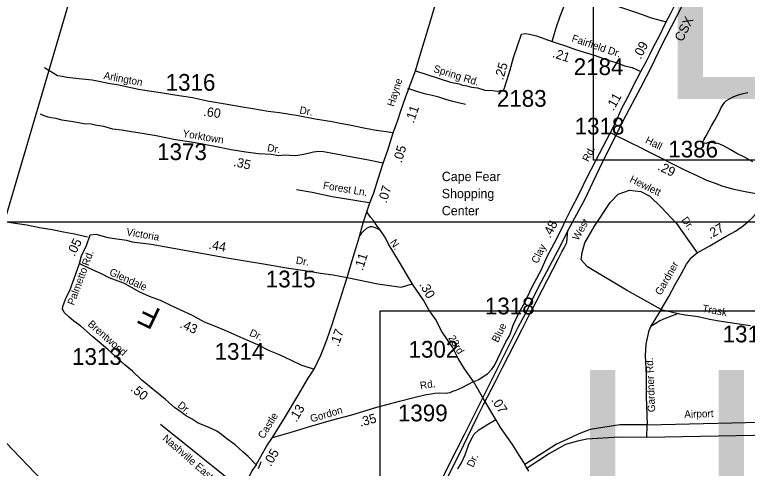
# Model space of a CAD drawing. Extents: x 1945482 to 2853149, y 66427 to 1015778.
# Drawn here: x 2321253 to 2327723, y 189962 to 193965 of the extents above; entities that cross this region are included whole.
import ezdxf

# ---------------------------------------------------------------- set-up
doc = ezdxf.new("R2010")
doc.units = 0
for name, color, linetype in [('Old_Level_10', 7, 'Continuous'), ('Old_Level_11', 7, 'Continuous'), ('Old_Level_14', 7, 'Continuous'), ('Old_Level_17', 7, 'Continuous'), ('Old_Level_22', 7, 'Continuous'), ('Old_Level_24', 7, 'Continuous'), ('Old_Level_25', 7, 'Continuous'), ('Old_Level_29', 7, 'Continuous'), ('Old_Level_3', 7, 'Continuous'), ('Old_Level_32', 7, 'Continuous'), ('Old_Level_35', 7, 'Continuous'), ('Old_Level_44', 7, 'Continuous'), ('Old_Level_47', 7, 'Continuous'), ('Old_Level_56', 7, 'Continuous'), ('Old_Level_7', 7, 'Continuous'), ('Old_Level_8', 7, 'Continuous')]:
    doc.layers.add(name, color=color, linetype=linetype)

msp = doc.modelspace()

# ---------------------------------------------------------------- linework, layer by layer
at = {"layer": 'Old_Level_25'}
msp.add_line((2313126.6, 192135.8), (2381298.8, 192135.8), dxfattribs=at)
at = {"layer": 'Old_Level_29'}
for points in [[(2324791.6, 193470.5), (2324836.3, 193620.1), (2324868.3, 193726.1), (2324920.2, 193890), (2324999.3, 194162.3), (2325037.1, 194282.9), (2325067.4, 194391.5), (2325114, 194515.3)], [(2324596.7, 192922.1), (2324634.8, 193025.9), (2324665.1, 193124.4), (2324703.1, 193235.1), (2324734.4, 193314.2), (2324791.6, 193470.5)], [(2324507.2, 192654.9), (2324547.3, 192770.4), (2324596.7, 192922.1)], [(2324362.6, 192226.5), (2324388.3, 192305), (2324423.7, 192394.2), (2324463.5, 192517), (2324507.2, 192654.9)], [(2324188.2, 191645.6), (2324218.7, 191746.6), (2324250.8, 191855.2), (2324282.2, 191956.2), (2324310.3, 192050.6), (2324334.1, 192135.8), (2324362.6, 192226.5)], [(2323897.4, 190835.8), (2323956.2, 190960), (2323986.7, 191033.8), (2324009.4, 191095.4), (2324057.7, 191231.7), (2324091.7, 191342.5), (2324131.6, 191461.1), (2324159.1, 191554.4), (2324188.2, 191645.6)], [(2323530.6, 190233.9), (2323591.1, 190333.7), (2323643.6, 190420.6), (2323752.6, 190600.4), (2323845.8, 190756.2), (2323897.4, 190835.8)], [(2323384.9, 189992.1), (2323441.1, 190093.1), (2323480.1, 190159.9), (2323530.6, 190233.9)], [(2323384.9, 189992.1), (2323348, 189940.4), (2323322.1, 189885.2), (2323291.1, 189818.7), (2323272.2, 189764.6)]]:
    msp.add_lwpolyline(points, dxfattribs=at)
at = {"layer": 'Old_Level_3'}
for points in [[(2333201.6, 192680.1), (2326365, 192680.1), (2326365, 195598.7), (2333201.6, 195598.7), (2333201.6, 192680.1)], [(2331318.3, 188434), (2324481.8, 188434), (2324481.8, 191352.6), (2331318.3, 191352.6), (2331318.3, 188434)], [(2323426.1, 190018), (2323424, 190011.8), (2323421.8, 190005.6), (2323419.5, 189999.5), (2323417.3, 189993.3), (2323415, 189987.1), (2323412.7, 189980.9), (2323410.4, 189974.8), (2323408.1, 189968.6), (2323405.7, 189962.5), (2323403.4, 189956.3)]]:
    msp.add_lwpolyline(points, dxfattribs=at)
at = {"layer": 'Old_Level_32'}
msp.add_line((2326514.2, 192924), (2326560.7, 192898.9), dxfattribs=at)
for points in [[(2325114, 194515.3), (2325192, 194489.9), (2325297.9, 194455.9), (2325473.7, 194399.9), (2325709.5, 194323.9), (2325867.4, 194271.9), (2325925.3, 194249.9), (2326051.2, 194208), (2326211.1, 194156), (2326291, 194130), (2326345, 194110), (2326394.9, 194098), (2326456.9, 194078), (2326514.8, 194058), (2326584.8, 194036), (2326726.6, 193990), (2326804.6, 193964), (2326874.5, 193938), (2327006, 193901.3)], [(2327006, 193901.3), (2327044.2, 193973.1), (2327104.2, 194090.1), (2327156.3, 194193), (2327216.3, 194315.9)], [(2326782.8, 193464.6), (2326831.3, 193555.4), (2326864.1, 193620.1), (2326897.1, 193686.6), (2326943.5, 193773.5), (2327006, 193901.3)], [(2324791.6, 193470.5), (2324892.7, 193438.2), (2325100.5, 193368.2), (2325178.4, 193354.2), (2325206.4, 193342.2), (2325246.3, 193336.2), (2325286.3, 193324.2), (2325340.3, 193318.2), (2325406.2, 193300.2), (2325474.1, 193296.2), (2325516.1, 193290.2), (2325540.1, 193296.2), (2325570.1, 193300.2), (2325574.5, 193310.7), (2325599.1, 193385.1), (2325627.4, 193479.6), (2325659.5, 193588.1), (2325697.5, 193698.9), (2325727.6, 193793.9)], [(2325727.6, 193793.9), (2325761.3, 193799.9), (2325800, 193794.5), (2325860.3, 193777.5), (2325999.1, 193728), (2326043.4, 193714.8), (2326117.8, 193690.1), (2326206.4, 193657.6), (2326369.3, 193606.5), (2326421.6, 193589.3), (2326492, 193564.5), (2326572.6, 193539.9), (2326639, 193515.1), (2326705.3, 193498.1), (2326782.8, 193464.6)], [(2324596.7, 192922.1), (2324428.1, 192947.2), (2324321.7, 192967.8), (2324223.1, 192988.5), (2324111.8, 193009.2), (2324056.2, 193018.7), (2323906.8, 193042.6), (2323757.4, 193071.2), (2323592.1, 193098.3), (2323491.9, 193111), (2323355.7, 193133.3), (2323247.6, 193152.3), (2323130, 193173), (2322957.1, 193203.2), (2322823.5, 193230.3), (2322704.3, 193247.8), (2322502.3, 193282.2), (2322440.4, 193290.2), (2322345.1, 193306.2), (2322159.1, 193345.6), (2322094.7, 193356.3), (2321937.4, 193388.5), (2321819.3, 193399.3), (2321714.2, 193409.9), (2321676, 193419.2), (2321629.9, 193426.3), (2321515.6, 193496.6)], [(2326514.2, 192924), (2326549.1, 192992.6), (2326577.9, 193053), (2326616.4, 193145.7), (2326660.9, 193224.5), (2326715.1, 193335.5), (2326782.8, 193464.6)], [(2325306, 190726.7), (2325324.7, 190733.8), (2325351.4, 190746.4), (2325399.9, 190777.9), (2325429.7, 190797), (2325467.9, 190837.6), (2325489.3, 190869.8), (2325550.2, 190994), (2325590.7, 191078.7), (2325624.1, 191132.4), (2325632.5, 191153.9), (2325655.4, 191225), (2325705.6, 191329.9), (2325761.8, 191430.9), (2325823.6, 191564), (2325904.9, 191717.5), (2325953.1, 191824.2), (2326018.9, 191951.5), (2326092.4, 192096.6), (2326111.2, 192135.8), (2326160, 192237.7), (2326241.5, 192389.2), (2326308.9, 192530.3), (2326417.4, 192740.3), (2326514.2, 192924)], [(2326560.7, 192898.9), (2326578.8, 192889.1), (2326635.2, 192864), (2326693.6, 192833.1), (2326768.2, 192800.2), (2326840.8, 192759.5), (2326935.6, 192715), (2327066.8, 192645.4), (2327173.7, 192593.2), (2327276.4, 192546.9), (2327363.1, 192504.3), (2327439.6, 192477.7), (2327508.1, 192450.8), (2327604.5, 192426.5), (2327704.9, 192404.2), (2327783.1, 192389.5), (2327837.1, 192388.5), (2327935.3, 192374.2)], [(2324507.2, 192654.9), (2324378.9, 192681.6), (2324234.2, 192707), (2324043.5, 192742), (2323979.9, 192754.7), (2323938.6, 192756.3), (2323890.9, 192753.1), (2323868.6, 192746.8), (2323843.6, 192740.8), (2323804.2, 192730.1), (2323772, 192726.5), (2323736.3, 192719.3), (2323680.7, 192722.6), (2323638.5, 192725.1), (2323584, 192720.1), (2323521.7, 192730.1), (2323407.2, 192737.2), (2323292.8, 192751.5), (2323164.1, 192773), (2323021, 192801.6), (2322813.6, 192841), (2322673.3, 192861.9)], [(2326962.2, 191363.7), (2327028.9, 191478.6), (2327086.9, 191585.5), (2327141.3, 191680.5), (2327185.8, 191763.3), (2327213.2, 191799.8), (2327230.9, 191822.1), (2327252.5, 191844.3), (2327280.1, 191864.8), (2327391.1, 191924.8), (2327466.2, 191968), (2327535.6, 192009.2), (2327617.1, 192054), (2327687.9, 192103.9), (2327728.7, 192135.8), (2327760.9, 192165.2), (2327786.5, 192191.6), (2327866.8, 192287), (2327896.2, 192321.4), (2327935.3, 192374.2)], [(2325306, 190726.7), (2325224.5, 190840), (2325168.4, 190931.9), (2325119.5, 191031), (2325026.5, 191168.2), (2324968, 191278), (2324909.6, 191359.2), (2324863.1, 191445.1), (2324772.4, 191578.8), (2324711.6, 191681.5), (2324660.3, 191767.4), (2324592.3, 191877.2), (2324555.3, 191941), (2324526.7, 191994.7), (2324476.6, 192069.9), (2324455.1, 192098.5), (2324420.5, 192147.5), (2324396.6, 192178.5), (2324362.6, 192226.5)], [(2321824.1, 191768.3), (2321841.7, 191837.9), (2321886.8, 191929.4), (2321919.3, 192023.3)], [(2321919.3, 192023.3), (2321969.1, 192027.3), (2322074.1, 191998.6), (2322133.7, 191990.3), (2322239.9, 191975.9), (2322290, 191961.6), (2322457, 191940.1), (2322968.8, 191848.2), (2323111.9, 191822), (2323218.1, 191805.3), (2323484.1, 191761.1), (2323653.5, 191732.4), (2323815.7, 191707.4), (2323954.1, 191683.5), (2324066.2, 191669.2), (2324188.2, 191645.6)], [(2323384.9, 189992.1), (2323314.7, 190065.8), (2323267, 190108.8), (2323200.2, 190169.7), (2323125, 190223.4), (2323079.7, 190259.2), (2323037.9, 190290.2), (2322956.8, 190328.4), (2322874.5, 190360.6), (2322820.8, 190396.5), (2322761.2, 190428.7), (2322731.4, 190450.2), (2322664.6, 190497.9), (2322585.8, 190570.7), (2322490.4, 190644.7), (2322377.1, 190740.2), (2322293.6, 190819), (2322228, 190871.5), (2322074.1, 191011.2), (2321941.7, 191121), (2321888, 191172.3), (2321837.9, 191215.3), (2321775.9, 191261.8), (2321731.7, 191300), (2321691.2, 191335.8), (2321681.6, 191357.3), (2321673.9, 191366.9), (2321677.6, 191390.8), (2321689, 191421.1), (2321706.1, 191469.4), (2321740.1, 191531.6), (2321793.8, 191677.2), (2321824.1, 191768.3)], [(2321824.1, 191768.3), (2321905.9, 191730.9), (2322024, 191679.6), (2322083.6, 191647.3), (2322219.6, 191594.8), (2322355.6, 191520.8), (2322439.1, 191480.2), (2322538.1, 191447.2), (2322635.9, 191397.5), (2322718.2, 191360), (2322819.6, 191313.5), (2322925.8, 191255), (2323024.8, 191215.6), (2323108.3, 191179.8), (2323267, 191109.4), (2323395.8, 191055.7), (2323499.6, 191002), (2323589.1, 190965), (2323695.2, 190917.2), (2323781.1, 190874.2), (2323897.4, 190835.8)], [(2326962.2, 191363.7), (2327111.3, 191328), (2327173.5, 191317), (2327221.6, 191311.7), (2327287.8, 191301), (2327388.1, 191278.7), (2327492.5, 191260.5), (2327630.8, 191238.7), (2327751, 191220.9)], [(2323530.6, 190233.9), (2323685.7, 190277.1), (2323849.1, 190328.4), (2324050.7, 190386.9), (2324229.6, 190434.6), (2324450.3, 190501.5), (2324650.7, 190554), (2324778.4, 190587.4), (2324888.1, 190614.4), (2324932.2, 190620.4), (2324963.3, 190623.9), (2325006.2, 190627.5), (2325058.7, 190625.1), (2325099.2, 190631.1), (2325123.1, 190641.9), (2325152.9, 190651.1), (2325205.4, 190674.1), (2325306, 190726.7)], [(2325416.6, 190537.5), (2325383.2, 190589.3), (2325349.8, 190651.4), (2325306, 190726.7)], [(2325501, 190391.4), (2325447.6, 190480.2), (2325416.6, 190537.5)], [(2325167.9, 189957.4), (2325198.9, 190009.9), (2325231.1, 190081.6), (2325264.5, 190175.9), (2325295.5, 190237.9), (2325306.8, 190260), (2325350.9, 190301.2), (2325390.3, 190325.1), (2325422.5, 190346.6), (2325501, 190391.4)], [(2325794.1, 189936), (2325770, 189976.2), (2325748.2, 190013.5), (2325708.8, 190076.8), (2325650.4, 190171.1), (2325599.1, 190243.9), (2325538.2, 190332.2), (2325501, 190391.4)]]:
    msp.add_lwpolyline(points, dxfattribs=at)
at = {"layer": 'Old_Level_35'}
for points in [[(2325999.1, 193728), (2326033, 193840.6), (2326069.3, 193951.3), (2326107.6, 194050), (2326143.5, 194162.5)], [(2325232.8, 193172.7), (2325122.3, 193198.7), (2325068.1, 193213.8), (2324999.6, 193236.7), (2324939.3, 193251.7), (2324883, 193264.6), (2324820.7, 193281.6), (2324723.8, 193313.3)], [(2327772.9, 192666), (2327697.2, 192707), (2327629.9, 192740.4), (2327572.5, 192776.1), (2327513.2, 192807.8), (2327466.4, 192827.9), (2327436.2, 192832.7), (2327385.9, 192838.7), (2327356.3, 192829.5), (2327328, 192834.4), (2327342.8, 192867), (2327359.6, 192895.7), (2327383.9, 192938.7), (2327406.2, 192983.6), (2327436.1, 193034.8), (2327456.7, 193071.6), (2327473.4, 193104.3), (2327491.8, 193145), (2327510.7, 193171.8), (2327523.9, 193194.3), (2327539.3, 193208.9), (2327570.6, 193226.2), (2327603.9, 193243.5), (2327645.4, 193257.1), (2327687, 193268.8), (2327728.6, 193278.4)], [(2322673.3, 192861.9), (2322502.4, 192894.7), (2322395.1, 192912.6), (2322339.8, 192923.5), (2322248.5, 192937.6), (2322194.9, 192944.8), (2322119.7, 192955.5), (2322041.1, 192977), (2321962.4, 192991.3), (2321927, 192998.5), (2321862.6, 193002), (2321769.6, 193019.9), (2321669.5, 193034.2), (2321618.5, 193049.9), (2321576.4, 193054.9), (2321549.1, 193059.9), (2321514.4, 193072.3), (2321479.7, 193086.7)], [(2324383.8, 192304.4), (2324056.5, 192356.7), (2323881.4, 192395.4), (2323740.5, 192418.1)], [(2326962.2, 191363.7), (2326656.1, 191534.5), (2326310.5, 191739.3), (2326256, 191803), (2326265, 191866.7), (2326287.8, 191953.1), (2326374.2, 192098.7), (2326510.6, 192308), (2326583.3, 192380.8), (2326683.3, 192417.2), (2326783.4, 192403.6), (2326860.7, 192362.6), (2326960.7, 192267.1), (2327097.1, 192121.5), (2327265.3, 191884.9), (2327280.1, 191864.8)], [(2321896.8, 192002.7), (2321782.3, 192028.8), (2321684, 192047.1), (2321583.6, 192065.3), (2321471.2, 192083.4), (2321358.9, 192107.4), (2321258.6, 192123.8), (2321180.3, 192134.3), (2321173.6, 192135.8)], [(2324188.2, 191645.6), (2324459.1, 191590.8), (2324664.6, 191559.7), (2324765.7, 191590.1)], [(2326871.7, 191214.8), (2326916.1, 191284.6), (2326960.9, 191361.4)], [(2327111.3, 191328), (2327020, 191294.3), (2326996.2, 191284), (2326976.3, 191275.6), (2326951, 191262.8), (2326932.4, 191251.7), (2326871.7, 191214.8)], [(2326850.1, 191162.5), (2326871.7, 191214.8)], [(2326850.1, 191162.5), (2326843.8, 191140.5), (2326825.7, 191058.6), (2326821.1, 190958.5), (2326830.2, 190781.1), (2326830.2, 190594.5), (2326839.3, 190344.3), (2328085.1, 190376.1)], [(2322540.5, 190351.3), (2323272.2, 189764.6)], [(2326825.8, 190344.7), (2326725.6, 190344.3), (2326598.3, 190344.3), (2326502.8, 190330.6), (2326334.6, 190303.3), (2326234.6, 190266.9), (2326130, 190216.9), (2326039.1, 190175.9)], [(2327939.6, 190253.3), (2326834.8, 190235.1), (2326839.3, 190344.3), (2326825.8, 190344.7)], [(2326834.8, 190235.1), (2326591, 190236.9), (2326304.6, 190218.7), (2326222.8, 190200.5), (2326118.2, 190173.2), (2325977.2, 190091.3), (2325778.6, 189961.9)], [(2326039.1, 190175.9), (2325757.8, 189997.1)]]:
    msp.add_lwpolyline(points, dxfattribs=at)
at = {"layer": 'Old_Level_44'}
for points in [[(2327144.1, 194041.5), (2327049.4, 193857.7), (2326965.9, 193692.3), (2326873.4, 193502.6), (2326782.4, 193324.9), (2326627.9, 193032.7), (2326560.7, 192898.9)], [(2326560.7, 192898.9), (2326444.3, 192667.3), (2326359.4, 192487.9), (2326285.6, 192331), (2326178.5, 192135.8), (2326136.7, 192059.6)], [(2326136.7, 192059.6), (2326077.2, 191934.6), (2325898.3, 191601.4), (2325827.8, 191462.5), (2325763.1, 191327.9), (2325699.8, 191209.4), (2325443.9, 190699.1), (2325372.2, 190557.6)], [(2325393.9, 190524.7), (2325498.8, 190729.3), (2325558.2, 190845.7), (2325675.1, 191076.4), (2325734.6, 191188.8), (2325797.7, 191313.3), (2325859.1, 191429.8), (2325912.8, 191539.9), (2326052.2, 191807.5), (2326085.7, 191870.9), (2326104.3, 191907.6), (2326122.9, 191942.4), (2326130.4, 191956.7), (2326136.7, 192059.6)], [(2325372.2, 190557.6), (2325354.9, 190523.5), (2325225.2, 190262.3), (2325082.3, 189980.5), (2324923.4, 189648.1), (2324571.7, 188930), (2324530.9, 188848.3), (2324475.5, 188732.1)], [(2324354.7, 188440), (2324403.2, 188537.2), (2324484.8, 188700.5), (2324661.2, 189045.6), (2324832.3, 189372.4), (2324909.8, 189537.6), (2324963.6, 189643.7), (2325032.2, 189780.5), (2325079.8, 189890.4), (2325218.9, 190168), (2325292.8, 190323), (2325342.8, 190425), (2325393.9, 190524.7)]]:
    msp.add_lwpolyline(points, dxfattribs=at)
at = {"layer": 'Old_Level_47'}
msp.add_lwpolyline([(2324484.7, 192057.7), (2324478, 192063.1), (2324459.8, 192075.6), (2324437.3, 192085.3), (2324421.4, 192091.2), (2324406.6, 192093.3), (2324392.8, 192091.7), (2324382.2, 192088.8), (2324371.5, 192085.4), (2324361.8, 192080), (2324335.7, 192056.3), (2324315.4, 192036.9), (2324300.2, 192016.7)], dxfattribs=at)
at = {"layer": 'Old_Level_56'}
msp.add_line((2321162.4, 192138.3), (2322042.1, 195126.4), dxfattribs=at)
msp.add_lwpolyline([(2322518.1, 188787.6), (2320726, 190655.5), (2321161.7, 192135.8), (2321162.4, 192138.3)], dxfattribs=at)

# ---------------------------------------------------------------- texts
at = {"layer": 'Old_Level_10'}
for s, height, rotation, p in [('Hewlett', 65.62, 333.84039, (2326677.6, 192492.2)), ('Forest Ln.', 65.62, 350.3827, (2323972.5, 192429.6)), ('Dr.', 65.62, 305.92119, (2327138.4, 192152.6)), ('West', 65.62, 60.24836, (2326229.1, 191966.5)), ('Gardner Rd.', 65.617, 92.39267, (2326910, 190458.5)), ('Airport', 65.62, 1.46618, (2327167, 190407.2)), ('Nashville East Dr.', 65.617, 318.88597, (2322553.5, 190218.4))]:
    msp.add_text(s, height=height, rotation=rotation, dxfattribs=at).set_placement(p)
at = {"layer": 'Old_Level_11'}
for s, height, rotation, p in [('Fairfield Dr.', 65.617, 341.51493, (2326166.2, 193730)), ('Spring Rd.', 65.62, 342.60058, (2324945.6, 193461.3)), ('Arlington', 65.62, 349.50463, (2322035.3, 193399.1)), ('Dr.', 65.62, 350.91233, (2323765, 193092.1)), ('Yorktown', 65.62, 350.2962, (2322732.2, 192888)), ('Hall', 65.62, 333.49236, (2326815.9, 192835.6)), ('Dr.', 65.62, 349.96549, (2323479.9, 192761.7)), ('Rd.', 65.62, 63.36094, (2326320.4, 192661.1)), ('Victoria', 65.62, 350.50509, (2322235.9, 192018.5)), ('N.', 65.62, 304.73661, (2324563.1, 191955)), ('Clay', 65.62, 63.36094, (2325870, 191763.3)), ('Palmetto Rd.', 65.617, 69.69713, (2321776.6, 191395.6)), ('Dr.', 65.62, 350.50509, (2323733.1, 191768.1)), ('Gardner', 65.62, 60.30307, (2326959.7, 191483.7)), ('Glendale', 65.62, 335.73981, (2322082.8, 191671)), ('Trask', 65.62, 349.81922, (2327321.9, 191342.7)), ('Brentwood', 65.62, 318.8491, (2321893.2, 191226)), ('Blue', 65.62, 63.36094, (2325520.5, 191066.6)), ('Dr.', 65.62, 335.45054, (2323320.2, 191134.6)), ('23rd', 65.62, 301.31622, (2325079.6, 191112.7)), ('Rd.', 65.62, 8.56794, (2324836.9, 190659)), ('Dr.', 65.62, 320.75192, (2322685.8, 190508)), ('Gordon', 65.62, 16.29364, (2323873.6, 190367)), ('Dr.', 65.62, 65.17081, (2325301.5, 189965.5))]:
    msp.add_text(s, height=height, rotation=rotation, dxfattribs=at).set_placement(p)
at = {"layer": 'Old_Level_14'}
msp.add_text('CSX', height=82.02, rotation=63.71438, dxfattribs=at).set_placement((2327149.5, 193720.5))
at = {"layer": 'Old_Level_17'}
for s, rotation, p in [('.09', 63.09094, (2326781.4, 193565.9)), ('.21', 341.66441, (2325995.7, 193592.3)), ('.25', 73.51383, (2325566.1, 193383.4)), ('.11', 60.54424, (2326540.4, 193111.3)), ('.60', 351.81996, (2322915.6, 193073)), ('.11', 71.04923, (2324776.3, 193002.4)), ('.05', 73.45492, (2324670.1, 192651.8)), ('.35', 347.17996, (2323179, 192630.5)), ('.29', 333.98543, (2326924.5, 192599.1)), ('.07', 73.21684, (2324537.2, 192296.5)), ('.48', 63.15282, (2325981.8, 191987.2)), ('.27', 30.6737, (2327394.9, 191982.9)), ('.05', 63.78762, (2321781.6, 191827.1)), ('.44', 349.60526, (2322961.2, 191899.6)), ('.11', 72.73836, (2324326.4, 191700.6)), ('.30', 299.48793, (2324824.1, 191584)), ('.43', 336.50159, (2322705.2, 191206.4)), ('.17', 70.52594, (2324110.3, 191030)), ('.50', 320.54946, (2322270.4, 190652.5)), ('.07', 302.63933, (2325457.9, 190564.6)), ('.13', 58.78931, (2323739.1, 190363.2)), ('.35', 15.43306, (2324307.5, 190328.1)), ('.05', 59.73061, (2323514.5, 189972.3))]:
    msp.add_text(s, height=82.02, rotation=rotation, dxfattribs=at).set_placement(p)
at = {"layer": 'Old_Level_22'}
msp.add_text('F', height=196.8, rotation=154.40239, dxfattribs=at).set_placement((2322554.9, 191357.9))
at = {"layer": 'Old_Level_24'}
for s, p in [('Cape Fear', (2325024.9, 192496.4)), ('Shopping ', (2325024.9, 192345.5)), ('Center', (2325024.9, 192194.5))]:
    msp.add_text(s, height=82.02, dxfattribs=at).set_placement(p)
at = {"layer": 'Old_Level_3'}
for s, p in [('B-4590', (2326912.7, 193219.8)), ('U-92', (2326150.5, 189042.7))]:
    msp.add_text(s, height=1788.05, dxfattribs=at).set_placement(p)
at = {"layer": 'Old_Level_7'}
for s, rotation, p in [('Hayne', 72.37016, (2324601.1, 193149.2)), ('Castle', 58.15329, (2323451.3, 190216.6))]:
    msp.add_text(s, height=65.62, rotation=rotation, dxfattribs=at).set_placement(p)
at = {"layer": 'Old_Level_8'}
for s, p in [('2184', (2326189.8, 193432.3)), ('1316', (2322586.3, 193294.1)), ('2183', (2325511.3, 193152.5)), ('1318', (2326198.1, 192907.8)), ('1373', (2322511, 192682)), ('1386', (2327025.3, 192705)), ('1315', (2323470.4, 191558.6)), ('1318', (2325404.9, 191320.6)), ('1312', (2327504.8, 191073.5)), ('1302', (2324731.1, 190938.4)), ('1313', (2321759.8, 190874.7)), ('1314', (2323018.6, 190919.6)), ('1399', (2324637.2, 190376.5))]:
    msp.add_text(s, height=147.64, dxfattribs=at).set_placement(p)

doc.saveas('drawing.dxf')
